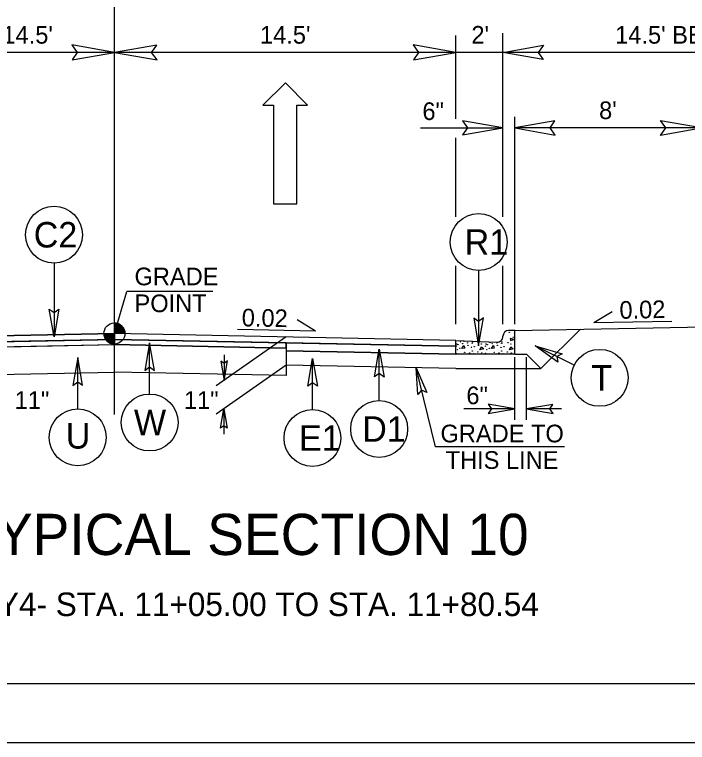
# Model space of a CAD drawing. Extents: x 1487909 to 1489267, y 497866 to 499814.
# Drawn here: x 1488977.97 to 1489006.55, y 497986.65 to 498017.57 of the extents above; entities that cross this region are included whole.
import ezdxf

# ---------------------------------------------------------------- set-up
doc = ezdxf.new("R2010")
doc.units = 0
for name, color, linetype in [('Exist XS Ground Line', 7, 'Continuous'), ('Old_Level_10', 7, 'Continuous'), ('Prop Dimension', 7, 'Continuous'), ('Prop Dimension Text', 7, 'Continuous'), ('Prop Lane Arrow CELL', 7, 'Continuous'), ('Prop Shade Light', 7, 'Continuous'), ('Prop Shade Medium', 7, 'Continuous'), ('Prop Terminator CELL', 7, 'Continuous'), ('Sheet Plot Border Outside CELL', 7, 'Continuous'), ('Sheet Typical CELL', 7, 'Continuous'), ('Typical Curb CELL', 7, 'Continuous'), ('Typical Detail Wedge2 CELL', 7, 'Continuous'), ('Typical Grade Point Symbol CELL', 7, 'Continuous'), ('Typical Hinge Slope Arterial CELL', 7, 'Continuous'), ('Typical ID Circle CELL', 7, 'Continuous'), ('Typical Pavement Slope CELL', 7, 'Continuous'), ('Typical Pavement Slope Information CELL', 7, 'Continuous'), ('Typical Terminator CELL', 7, 'Continuous'), ('Typical Text Grade Point CELL', 7, 'Continuous'), ('Typical Text ID Circle CELL', 7, 'Continuous')]:
    doc.layers.add(name, color=color, linetype=linetype)

msp = doc.modelspace()

# ---------------------------------------------------------------- linework, layer by layer
at = {"layer": 'Exist XS Ground Line'}
for p, q in [((1488974.926, 498003.403), (1488982.214, 498003.549)), ((1488989.501, 498003.403), (1488982.214, 498003.549)), ((1488989.501, 498003.403), (1488989.501, 498002.238)), ((1488974.926, 498002.238), (1488982.214, 498002.383)), ((1488989.501, 498002.238), (1488982.214, 498002.383))]:
    msp.add_line(p, q, dxfattribs=at)
at = {"layer": 'Old_Level_10'}
for p, q in [((1488989.501, 498003.623), (1488989.501, 498003.29)), ((1488996.713, 498003.479), (1488989.501, 498003.623)), ((1488989.501, 498003.623), (1488989.501, 498003.623)), ((1488996.713, 498003.146), (1488996.713, 498003.479)), ((1488989.501, 498003.29), (1488989.501, 498003.29)), ((1488989.501, 498003.29), (1488996.713, 498003.146))]:
    msp.add_line(p, q, dxfattribs=at)
at = {"layer": 'Prop Dimension'}
for p, q in [((1488982.214, 498000.585), (1488982.214, 498018.949)), ((1488996.713, 498013.14), (1488996.713, 498016.681)), ((1488998.713, 498008.97), (1488998.713, 498016.771)), ((1488982.214, 498015.957), (1488967.714, 498015.957)), ((1488996.713, 498015.957), (1488982.214, 498015.957)), ((1488998.714, 498015.957), (1488996.714, 498015.957)), ((1489013.214, 498015.957), (1488998.714, 498015.957)), ((1488999.213, 498004.42), (1488999.213, 498013.222)), ((1488995.218, 498012.751), (1488998.713, 498012.751)), ((1489007.213, 498012.751), (1488999.213, 498012.751)), ((1488996.713, 498008.97), (1488996.713, 498012.329)), ((1488996.713, 498004.42), (1488996.713, 498006.89)), ((1488998.713, 498004.42), (1488998.713, 498006.89)), ((1488999.213, 498000.359), (1488999.213, 498003.013)), ((1488999.713, 498000.359), (1488999.713, 498003.013)), ((1488995.856, 497999.203), (1488995.023, 498002.566)), ((1488999.213, 498000.818), (1488997.052, 498000.818)), ((1489001.2, 498000.818), (1488999.713, 498000.818)), ((1489001.329, 497999.203), (1488995.856, 497999.203))]:
    msp.add_line(p, q, dxfattribs=at)
at = {"layer": 'Prop Dimension Text'}
for p in [(1488982.214, 498004.019), (1488986.39, 498005.808)]:
    msp.add_line(p, (1488982.739, 498005.808), dxfattribs=at)
at = {"layer": 'Prop Lane Arrow CELL'}
for p, q in [((1488989.478, 498014.669), (1488988.518, 498013.724)), ((1488990.408, 498013.724), (1488989.478, 498014.669)), ((1488988.518, 498013.724), (1488988.968, 498013.724)), ((1488988.968, 498013.724), (1488988.968, 498009.524)), ((1488989.958, 498009.524), (1488989.958, 498013.724)), ((1488989.958, 498013.724), (1488990.408, 498013.724)), ((1488988.968, 498009.524), (1488989.958, 498009.524))]:
    msp.add_line(p, q, dxfattribs=at)
at = {"layer": 'Prop Shade Light'}
for p, q in [((1488982.214, 498004.019), (1488967.714, 498003.729)), ((1488982.214, 498003.769), (1488982.214, 498004.019)), ((1488996.713, 498003.729), (1488982.214, 498004.019)), ((1488982.214, 498004.019), (1488982.214, 498003.769)), ((1488967.714, 498003.479), (1488982.214, 498003.769)), ((1488982.214, 498003.769), (1488996.713, 498003.479)), ((1488996.713, 498003.479), (1488996.713, 498003.729))]:
    msp.add_line(p, q, dxfattribs=at)
at = {"layer": 'Prop Shade Medium'}
msp.add_lwpolyline([(1488974.926, 498003.623), (1488974.926, 498003.403), (1488982.214, 498003.549), (1488989.501, 498003.403), (1488989.501, 498003.623), (1488982.214, 498003.769)], close=True, dxfattribs=at)
at = {"layer": 'Prop Terminator CELL'}
for points in [[(1488980.414, 498015.647), (1488982.214, 498015.957), (1488980.404, 498016.277), (1488980.634, 498015.957)], [(1488984.014, 498016.267), (1488982.214, 498015.957), (1488984.024, 498015.637), (1488983.794, 498015.957)], [(1488994.914, 498015.647), (1488996.714, 498015.957), (1488994.904, 498016.277), (1488995.134, 498015.957)], [(1489000.424, 498015.662), (1488998.714, 498015.957), (1489000.433, 498016.261), (1489000.215, 498015.957)], [(1488997.003, 498012.456), (1488998.713, 498012.751), (1488996.994, 498013.055), (1488997.212, 498012.751)], [(1489000.923, 498013.045), (1488999.213, 498012.751), (1489000.933, 498012.447), (1489000.714, 498012.751)], [(1489005.413, 498013.061), (1489007.213, 498012.751), (1489005.403, 498012.431), (1489005.633, 498012.751)], [(1488995.105, 498001.428), (1488995.023, 498002.566), (1488995.489, 498001.516), (1488995.26, 498001.608)], [(1488998.088, 498000.625), (1488999.213, 498000.818), (1488998.082, 498001.018), (1488998.225, 498000.818)], [(1489000.838, 498001.012), (1488999.713, 498000.818), (1489000.844, 498000.618), (1489000.7, 498000.818)]]:
    msp.add_lwpolyline(points, close=True, dxfattribs=at)
at = {"layer": 'Sheet Plot Border Outside CELL'}
msp.add_lwpolyline([(1489051.664, 498096.654), (1488883.264, 498096.654), (1488883.264, 497986.654), (1489051.664, 497986.654)], close=True, dxfattribs=at)
at = {"layer": 'Sheet Typical CELL'}
msp.add_lwpolyline([(1489049.964, 498094.154), (1488899.964, 498094.154), (1488899.964, 497989.154), (1489049.964, 497989.154)], close=True, dxfattribs=at)
at = {"layer": 'Typical Curb CELL'}
for p, q in [((1488999.213, 498004.146), (1488998.953, 498004.146)), ((1488999.213, 498003.146), (1488999.213, 498004.146)), ((1488996.713, 498003.146), (1488996.713, 498003.729)), ((1488996.713, 498003.729), (1488998.464, 498003.656)), ((1488998.713, 498003.895), (1488998.713, 498003.906)), ((1488999.022, 498003.812), (1488999.039, 498003.722)), ((1488999.177, 498003.768), (1488999.022, 498003.812)), ((1488999.039, 498003.722), (1488999.177, 498003.768)), ((1488996.974, 498003.385), (1488997.06, 498003.505)), ((1488997.095, 498003.392), (1488996.974, 498003.385)), ((1488997.06, 498003.505), (1488997.095, 498003.392)), ((1488997.739, 498003.334), (1488997.802, 498003.449)), ((1488997.905, 498003.374), (1488997.739, 498003.334)), ((1488997.802, 498003.449), (1488997.905, 498003.374)), ((1488998.224, 498003.385), (1488998.309, 498003.505)), ((1488998.343, 498003.392), (1488998.224, 498003.385)), ((1488998.309, 498003.505), (1488998.343, 498003.392)), ((1488998.988, 498003.334), (1488999.05, 498003.449)), ((1488999.154, 498003.374), (1488998.988, 498003.334)), ((1488999.05, 498003.449), (1488999.154, 498003.374)), ((1488999.213, 498003.146), (1488996.713, 498003.146))]:
    msp.add_line(p, q, dxfattribs=at)
for centre in [(1488998.983, 498004.07), (1488999.2, 498004.035), (1488997.054, 498003.687), (1488999.148, 498003.853), (1488996.73, 498003.483), (1488996.747, 498003.58), (1488996.803, 498003.546), (1488996.883, 498003.386), (1488996.912, 498003.67), (1488997.008, 498003.585), (1488997.203, 498003.625), (1488997.231, 498003.523), (1488997.38, 498003.437), (1488997.408, 498003.608), (1488997.425, 498003.659), (1488997.505, 498003.466), (1488997.682, 498003.63), (1488997.802, 498003.58), (1488997.979, 498003.483), (1488997.996, 498003.58), (1488998.052, 498003.546), (1488998.132, 498003.386), (1488998.161, 498003.639), (1488998.258, 498003.585), (1488998.452, 498003.625), (1488998.48, 498003.523), (1488998.629, 498003.437), (1488998.657, 498003.608), (1488998.674, 498003.659), (1488998.754, 498003.466), (1488998.931, 498003.63), (1488999.051, 498003.58), (1488996.724, 498003.174), (1488996.787, 498003.34), (1488996.934, 498003.152), (1488997.094, 498003.22), (1488997.3, 498003.197), (1488997.414, 498003.283), (1488997.471, 498003.169), (1488997.648, 498003.232), (1488997.819, 498003.192), (1488997.973, 498003.174), (1488998.036, 498003.34), (1488998.183, 498003.152), (1488998.343, 498003.22), (1488998.549, 498003.197), (1488998.663, 498003.283), (1488998.72, 498003.169), (1488998.897, 498003.232), (1488999.068, 498003.192)]:
    msp.add_circle(centre, 0.00802, dxfattribs=at)
for centre, start, end in [((1488998.953, 498003.906), 90, 180), ((1488998.473, 498003.895), 267.6155, 0)]:
    msp.add_arc(centre, 0.24, start, end, dxfattribs=at)
at = {"layer": 'Typical Detail Wedge2 CELL'}
for p, q in [((1488989.501, 498003.873), (1488986.537, 498001.797)), ((1488986.868, 498003.114), (1488986.868, 498002.029)), ((1488989.501, 498002.677), (1488986.537, 498000.602)), ((1488986.857, 498000.826), (1488986.857, 497999.742))]:
    msp.add_line(p, q, dxfattribs=at)
at = {"layer": 'Typical Grade Point Symbol CELL'}
for p, q in [((1488982.214, 498004.019), (1488982.214, 498004.467)), ((1488981.766, 498004.019), (1488982.214, 498004.019)), ((1488982.213, 498003.571), (1488982.214, 498004.019)), ((1488982.214, 498004.019), (1488982.213, 498003.571)), ((1488982.661, 498004.019), (1488982.214, 498004.019))]:
    msp.add_line(p, q, dxfattribs=at)
for points in [[(1488982.218, 498004.467), (1488982.218, 498004.467), (1488982.218, 498004.019)], [(1488982.227, 498004.467), (1488982.227, 498004.019)], [(1488982.236, 498004.466), (1488982.236, 498004.019)], [(1488982.244, 498004.466), (1488982.244, 498004.019)], [(1488982.253, 498004.465), (1488982.253, 498004.019)], [(1488982.262, 498004.464), (1488982.262, 498004.019)], [(1488982.271, 498004.463), (1488982.271, 498004.019)], [(1488982.28, 498004.462), (1488982.28, 498004.019)], [(1488982.289, 498004.461), (1488982.289, 498004.019)], [(1488982.298, 498004.459), (1488982.298, 498004.019)], [(1488982.307, 498004.457), (1488982.307, 498004.019)], [(1488982.316, 498004.455), (1488982.316, 498004.019)], [(1488982.325, 498004.453), (1488982.325, 498004.019)], [(1488982.334, 498004.45), (1488982.334, 498004.019)], [(1488982.343, 498004.448), (1488982.343, 498004.019)], [(1488982.352, 498004.445), (1488982.352, 498004.019)], [(1488982.361, 498004.442), (1488982.361, 498004.019)], [(1488982.37, 498004.439), (1488982.37, 498004.019)], [(1488982.379, 498004.435), (1488982.379, 498004.019)], [(1488982.388, 498004.431), (1488982.388, 498004.019)], [(1488982.397, 498004.427), (1488982.397, 498004.019)], [(1488982.406, 498004.423), (1488982.406, 498004.019)], [(1488982.415, 498004.419), (1488982.415, 498004.019)], [(1488982.423, 498004.414), (1488982.423, 498004.019)], [(1488982.432, 498004.409), (1488982.432, 498004.019)], [(1488982.441, 498004.404), (1488982.441, 498004.019)], [(1488982.45, 498004.399), (1488982.45, 498004.019)], [(1488982.459, 498004.393), (1488982.459, 498004.019)], [(1488982.468, 498004.387), (1488982.468, 498004.019)], [(1488982.477, 498004.38), (1488982.477, 498004.019)], [(1488982.486, 498004.374), (1488982.486, 498004.019)], [(1488982.495, 498004.367), (1488982.495, 498004.019)], [(1488982.504, 498004.359), (1488982.504, 498004.019)], [(1488982.513, 498004.351), (1488982.513, 498004.019)], [(1488982.522, 498004.343), (1488982.522, 498004.019)], [(1488982.531, 498004.334), (1488982.531, 498004.019)], [(1488982.54, 498004.325), (1488982.54, 498004.019)], [(1488982.549, 498004.315), (1488982.549, 498004.019)], [(1488982.558, 498004.304), (1488982.558, 498004.019)], [(1488981.768, 498004.019), (1488981.768, 498003.97)], [(1488981.777, 498004.019), (1488981.777, 498003.918)], [(1488981.786, 498004.019), (1488981.786, 498003.886)], [(1488981.795, 498004.019), (1488981.795, 498003.859)], [(1488981.804, 498004.019), (1488981.804, 498003.838)], [(1488981.813, 498004.019), (1488981.813, 498003.819)], [(1488981.822, 498004.019), (1488981.822, 498003.802)], [(1488981.831, 498004.019), (1488981.831, 498003.786)], [(1488981.84, 498004.019), (1488981.84, 498003.772)], [(1488981.849, 498004.019), (1488981.849, 498003.759)], [(1488981.858, 498004.019), (1488981.858, 498003.747)], [(1488981.866, 498004.019), (1488981.866, 498003.737)], [(1488981.875, 498004.019), (1488981.875, 498003.726)], [(1488981.884, 498004.019), (1488981.884, 498003.716)], [(1488981.893, 498004.019), (1488981.893, 498003.706)], [(1488981.902, 498004.019), (1488981.902, 498003.697)], [(1488981.911, 498004.019), (1488981.911, 498003.689)], [(1488981.92, 498004.019), (1488981.92, 498003.681)], [(1488981.929, 498004.019), (1488981.929, 498003.673)], [(1488981.938, 498004.019), (1488981.938, 498003.666)], [(1488981.947, 498004.019), (1488981.947, 498003.659)], [(1488981.956, 498004.019), (1488981.956, 498003.653)], [(1488981.965, 498004.019), (1488981.965, 498003.647)], [(1488981.974, 498004.019), (1488981.974, 498003.641)], [(1488981.983, 498004.019), (1488981.983, 498003.635)], [(1488981.992, 498004.019), (1488981.992, 498003.63)], [(1488982.001, 498004.019), (1488982.001, 498003.625)], [(1488982.01, 498004.019), (1488982.01, 498003.62)], [(1488982.019, 498004.019), (1488982.019, 498003.616)], [(1488982.028, 498004.019), (1488982.028, 498003.612)], [(1488982.037, 498004.019), (1488982.037, 498003.608)], [(1488982.045, 498004.019), (1488982.045, 498003.604)], [(1488982.054, 498004.019), (1488982.054, 498003.6)], [(1488982.063, 498004.019), (1488982.063, 498003.597)], [(1488982.072, 498004.019), (1488982.072, 498003.594)], [(1488982.081, 498004.019), (1488982.081, 498003.591)], [(1488982.09, 498004.019), (1488982.09, 498003.589)], [(1488982.099, 498004.019), (1488982.099, 498003.586)], [(1488982.108, 498004.019), (1488982.108, 498003.584)], [(1488982.117, 498004.019), (1488982.117, 498003.582)], [(1488982.126, 498004.019), (1488982.126, 498003.58)], [(1488982.135, 498004.019), (1488982.135, 498003.578)], [(1488982.144, 498004.019), (1488982.144, 498003.577)], [(1488982.153, 498004.019), (1488982.153, 498003.575)], [(1488982.162, 498004.019), (1488982.162, 498003.574)], [(1488982.171, 498004.019), (1488982.171, 498003.573)], [(1488982.18, 498004.019), (1488982.18, 498003.572)], [(1488982.189, 498004.019), (1488982.189, 498003.572)], [(1488982.198, 498004.019), (1488982.198, 498003.571)], [(1488982.207, 498004.019), (1488982.207, 498003.571), (1488982.207, 498003.571)], [(1488982.567, 498004.294), (1488982.567, 498004.019)], [(1488982.576, 498004.282), (1488982.576, 498004.019)], [(1488982.585, 498004.269), (1488982.585, 498004.019)], [(1488982.594, 498004.255), (1488982.594, 498004.019)], [(1488982.602, 498004.24), (1488982.602, 498004.019)], [(1488982.611, 498004.224), (1488982.611, 498004.019)], [(1488982.62, 498004.205), (1488982.62, 498004.019)], [(1488982.629, 498004.184), (1488982.629, 498004.019)], [(1488982.638, 498004.159), (1488982.638, 498004.019)], [(1488982.647, 498004.128), (1488982.647, 498004.019)], [(1488982.656, 498004.083), (1488982.656, 498004.019)]]:
    msp.add_lwpolyline(points, dxfattribs=at)
msp.add_circle((1488982.213, 498004.019), 0.448, dxfattribs=at)
for start, end in [(359.9905, 89.9905), (179.9905, 269.9905)]:
    msp.add_arc((1488982.213, 498004.019), 0.448, start, end, dxfattribs=at)
at = {"layer": 'Typical ID Circle CELL'}
for p, q in [((1488979.649, 498007.006), (1488979.649, 498003.882)), ((1488997.681, 498006.696), (1488997.681, 498003.503)), ((1488983.71, 498001.45), (1488983.71, 498003.628)), ((1489001.738, 498002.675), (1489000.081, 498003.499)), ((1488993.458, 498001.172), (1488993.458, 498003.35)), ((1488980.656, 498000.82), (1488980.656, 498002.997)), ((1488990.624, 498000.789), (1488990.624, 498002.955))]:
    msp.add_line(p, q, dxfattribs=at)
for centre in [(1488979.649, 498008.214), (1488997.681, 498007.904), (1489002.82, 498002.137), (1488983.71, 498000.242), (1488993.458, 497999.964), (1488980.656, 497999.611), (1488990.624, 497999.58)]:
    msp.add_circle(centre, 1.208, dxfattribs=at)
at = {"layer": 'Typical Pavement Slope CELL'}
for p, q in [((1488999.213, 498004.146), (1489013.213, 498004.426)), ((1488967.714, 498003.729), (1488982.214, 498004.019)), ((1488996.713, 498003.729), (1488982.214, 498004.019)), ((1489002.005, 498004.211), (1489000.326, 498002.533)), ((1488967.714, 498003.479), (1488982.214, 498003.769)), ((1488996.713, 498003.479), (1488982.214, 498003.769)), ((1488996.713, 498003.146), (1488996.713, 498003.729)), ((1488989.501, 498003.403), (1488989.501, 498003.623)), ((1488996.713, 498003.146), (1488989.501, 498003.29)), ((1488999.213, 498003.146), (1488999.713, 498003.146)), ((1488999.713, 498003.146), (1489000.326, 498002.533)), ((1488996.713, 498002.533), (1488989.501, 498002.677)), ((1488996.713, 498002.533), (1489000.326, 498002.533))]:
    msp.add_line(p, q, dxfattribs=at)
at = {"layer": 'Typical Pavement Slope Information CELL'}
for p, q in [((1489002.572, 498004.482), (1489003.355, 498004.955)), ((1488990.751, 498004.125), (1488989.968, 498004.599)), ((1489002.572, 498004.482), (1489005.889, 498004.548)), ((1488990.751, 498004.125), (1488987.435, 498004.192))]:
    msp.add_line(p, q, dxfattribs=at)
at = {"layer": 'Typical Terminator CELL'}
for points in [[(1488979.851, 498005.054), (1488979.649, 498003.882), (1488979.44, 498005.061), (1488979.649, 498004.911)], [(1488997.479, 498004.675), (1488997.681, 498003.503), (1488997.889, 498004.681), (1488997.681, 498004.531)], [(1488983.912, 498002.456), (1488983.71, 498003.628), (1488983.502, 498002.45), (1488983.71, 498002.599)], [(1489001.04, 498002.797), (1489000.081, 498003.499), (1489001.228, 498003.161), (1489001.001, 498003.042)], [(1488993.256, 498002.178), (1488993.458, 498003.35), (1488993.666, 498002.171), (1488993.458, 498002.321)], [(1488980.858, 498001.826), (1488980.656, 498002.997), (1488980.448, 498001.819), (1488980.656, 498001.969)], [(1488986.727, 498002.85), (1488986.868, 498002.029), (1488987.014, 498002.854), (1488986.868, 498002.749)], [(1488990.422, 498001.783), (1488990.624, 498002.955), (1488990.832, 498001.777), (1488990.624, 498001.926)], [(1488986.716, 498000.006), (1488986.857, 498000.826), (1488987.003, 498000.001), (1488986.857, 498000.106)]]:
    msp.add_lwpolyline(points, close=True, dxfattribs=at)

# ---------------------------------------------------------------- texts
at = {"layer": 'Prop Dimension Text'}
for s, p in [("VARIES 11' TO 14.5'", (1488970.243, 498016.33)), ("14.5'", (1488988.396, 498016.33)), ("2'", (1488997.375, 498016.33)), ("14.5' BERM", (1489003.481, 498016.33)), ("8'", (1489002.798, 498013.125)), ('6"', (1488995.294, 498013.087)), ('11"', (1488977.977, 498000.818)), ('11"', (1488985.165, 498000.818)), ('6"', (1488997.162, 498001.017)), ('GRADE TO', (1488996.062, 497999.398)), ('THIS LINE', (1488996.28, 497998.273))]:
    msp.add_text(s, height=0.75, dxfattribs=at).set_placement(p)
at = {"layer": 'Typical Hinge Slope Arterial CELL'}
msp.add_text('FROM -Y4- STA. 11+05.00 TO STA. 11+80.54', height=1, dxfattribs=at).set_placement((1488972.515, 497992.021))
at = {"layer": 'Typical Pavement Slope CELL'}
msp.add_text('TYPICAL SECTION 10', height=1.75, dxfattribs=at).set_placement((1488975.748, 497994.613))
at = {"layer": 'Typical Pavement Slope Information CELL'}
for rotation, p in [(1.1457, (1489003.67, 498004.642)), (358.8543, (1488987.615, 498004.327))]:
    msp.add_text('0.02', height=0.75, rotation=rotation, dxfattribs=at).set_placement(p)
at = {"layer": 'Typical Text Grade Point CELL'}
for s, p in [('GRADE', (1488983.067, 498006.068)), ('POINT', (1488983.067, 498004.927))]:
    msp.add_text(s, height=0.75, dxfattribs=at).set_placement(p)
at = {"layer": 'Typical Text ID Circle CELL'}
for s, height, p in [('C2', 1.0817, (1488978.787, 498007.673)), ('R1', 1.0817, (1488997.088, 498007.363)), ('T', 1.082, (1489002.464, 498001.597)), ('W', 1.082, (1488983.043, 497999.701)), ('D1', 1.0817, (1488992.738, 497999.423)), ('U', 1.082, (1488980.146, 497999.133)), ('E1', 1.0817, (1488990.05, 497999.039))]:
    msp.add_text(s, height=height, dxfattribs=at).set_placement(p)

doc.saveas('drawing.dxf')
